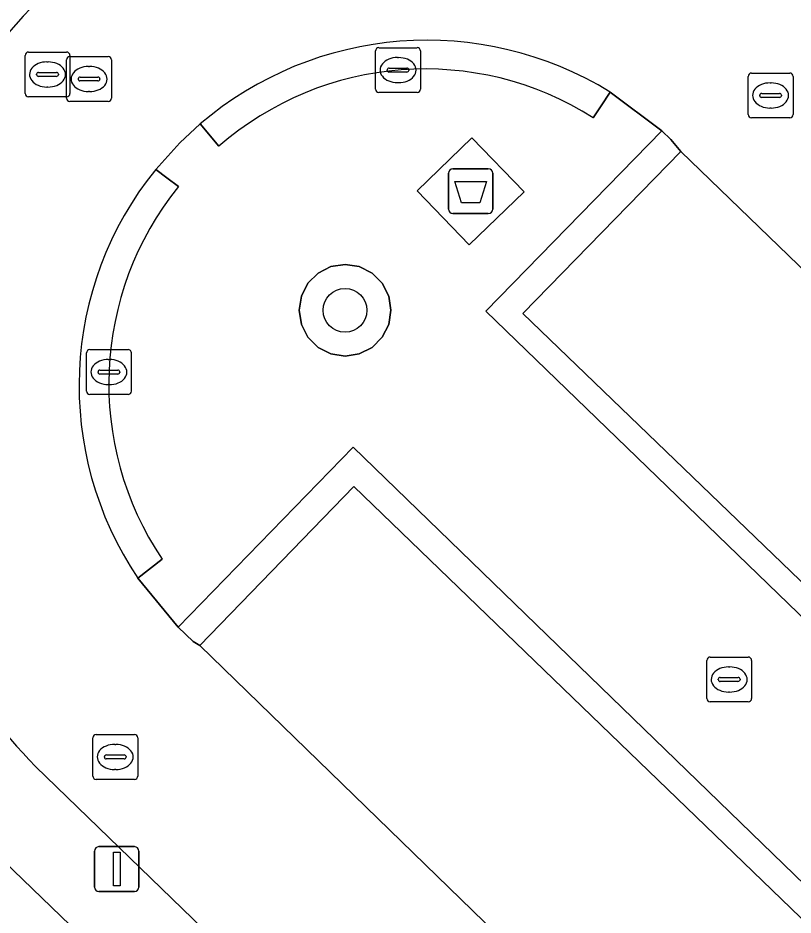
# Model space of a CAD drawing. Extents: x 160349 to 161355, y 381727 to 382854.
# Drawn here: x 160942.52 to 160959.8, y 382715.97 to 382735.96 of the extents above; entities that cross this region are included whole.
import ezdxf

# ---------------------------------------------------------------- set-up
doc = ezdxf.new("R2010")
doc.units = 0
for name, color, linetype in [('IMGEO_Afval_apart_plaats', 7, 'Continuous'), ('IMGEO_Boom', 7, 'Continuous'), ('IMGEO_Erf', 7, 'Continuous'), ('IMGEO_Groenvoorziening', 7, 'Continuous'), ('IMGEO_Haag', 7, 'Continuous'), ('IMGEO_Kolk', 7, 'Continuous'), ('IMGEO_Lichtmast', 7, 'Continuous'), ('IMGEO_Parkeervlak_open', 7, 'Continuous'), ('IMGEO_Rijbaan_lokaal_open', 7, 'Continuous'), ('IMGEO_Rioolput', 7, 'Continuous'), ('IMGEO_Voetpad_gesloten', 7, 'Continuous'), ('IMGEO_Voetpad_open', 7, 'Continuous')]:
    doc.layers.add(name, color=color, linetype=linetype)

msp = doc.modelspace()

# ---------------------------------------------------------------- linework, layer by layer
at = {"layer": 'IMGEO_Afval_apart_plaats'}
for p, q in [((160952.214, 382732.599), (160953.004, 382732.599)), ((160953.004, 382732.599), (160952.214, 382732.599)), ((160952.114, 382731.699), (160952.114, 382732.499)), ((160952.114, 382732.499), (160952.114, 382731.699)), ((160953.104, 382732.499), (160953.104, 382731.699)), ((160953.104, 382731.699), (160953.104, 382732.499)), ((160953.004, 382731.599), (160952.214, 382731.599)), ((160952.214, 382731.599), (160953.004, 382731.599))]:
    msp.add_line(p, q, dxfattribs=at)
msp.add_lwpolyline([(160952.257, 382732.313), (160952.961, 382732.313), (160952.812, 382731.843), (160952.406, 382731.843), (160952.257, 382732.313)], dxfattribs=at)
for centre, start, end in [((160952.214, 382732.499), 90, 180), ((160952.214, 382732.499), 90, 180), ((160953.004, 382732.499), 0, 90), ((160953.004, 382732.499), 360, 90), ((160952.214, 382731.699), 180, 270), ((160952.214, 382731.699), 180, 270), ((160953.004, 382731.699), 270, 0), ((160953.004, 382731.699), 270, 0)]:
    msp.add_arc(centre, 0.1, start, end, dxfattribs=at)
at = {"layer": 'IMGEO_Boom'}
msp.add_circle((160949.811, 382729.445), 0.489, dxfattribs=at)
at = {"layer": 'IMGEO_Erf'}
msp.add_lwpolyline([(160940.607, 382716.4), (160941.107, 382715.949), (160945.282, 382711.884), (160949.939, 382707.348), (160952.235, 382705.112), (160952.719, 382705.634), (160957.296, 382701.184), (160952.874, 382696.572), (160947.91, 382691.403), (160943.87, 382687.28), (160945.96, 382687.606), (160946.077, 382687.728), (160945.894, 382687.864), (160945.735, 382687.979), (160950.003, 382692.382), (160950.047, 382692.308), (160950.225, 382692.034), (160951.13, 382692.974), (160950.863, 382693.289), (160958.611, 382701.338), (160955.996, 382703.862), (160955.975, 382703.882), (160942.21, 382717.17)], dxfattribs=at)
msp.add_arc((160951.15, 382728.142), 13.585, 119.6977, 156.5027, dxfattribs=at)
at = {"layer": 'IMGEO_Groenvoorziening'}
for points in [[(160955.344, 382733.737), (160955.516, 382733.999), (160955.72, 382734.309)], [(160946.58, 382733.597), (160946.997, 382733.1)], [(160946.097, 382732.204), (160945.839, 382732.4), (160945.594, 382732.586)], [(160945.196, 382723.477), (160945.733, 382723.899)]]:
    msp.add_lwpolyline(points, dxfattribs=at)
for points in [[(160970.822, 382719.92), (160967.322, 382716.326), (160953.773, 382729.376), (160957.295, 382732.983), (160957.071, 382733.252), (160956.872, 382733.445), (160952.947, 382729.427), (160967.322, 382715.524), (160971.268, 382719.504)], [(160950.127, 382728.472), (160950.412, 382728.617), (160950.639, 382728.844), (160950.784, 382729.129), (160950.834, 382729.445), (160950.784, 382729.761), (160950.639, 382730.046), (160950.412, 382730.273), (160950.127, 382730.418), (160949.811, 382730.468), (160949.495, 382730.418), (160949.21, 382730.273), (160948.983, 382730.046), (160948.838, 382729.761), (160948.788, 382729.445), (160948.838, 382729.129), (160948.983, 382728.844), (160949.21, 382728.617), (160949.495, 382728.472), (160949.811, 382728.422)], [(160964.379, 382712.447), (160949.995, 382726.394), (160946.094, 382722.382), (160946.426, 382722.066), (160946.577, 382721.975), (160950.004, 382725.52), (160963.562, 382712.435), (160960.05, 382708.879), (160960.475, 382708.43)]]:
    msp.add_lwpolyline(points, close=True, dxfattribs=at)
for centre, radius, start, end in [((160951.64, 382727.669), 7.794, 58.4286, 130.4801), ((160951.598, 382727.82), 7.003, 57.6593, 131.0688), ((160951.544, 382727.763), 7.66, 140.9722, 214.0241), ((160951.559, 382727.804), 7.014, 141.1473, 213.8335)]:
    msp.add_arc(centre, radius, start, end, dxfattribs=at)
at = {"layer": 'IMGEO_Haag'}
for points in [[(160955.344, 382733.737), (160955.516, 382733.999), (160955.72, 382734.309)], [(160946.58, 382733.597), (160946.997, 382733.1)], [(160946.097, 382732.204), (160945.839, 382732.4), (160945.594, 382732.586)], [(160945.196, 382723.477), (160945.733, 382723.899)]]:
    msp.add_lwpolyline(points, dxfattribs=at)
for points in [[(160970.822, 382719.92), (160967.322, 382716.326), (160953.773, 382729.376), (160957.295, 382732.983), (160957.071, 382733.252), (160956.872, 382733.445), (160952.947, 382729.427), (160967.322, 382715.524), (160971.268, 382719.504)], [(160964.379, 382712.447), (160949.995, 382726.394), (160946.094, 382722.382), (160946.426, 382722.066), (160946.577, 382721.975), (160950.004, 382725.52), (160963.562, 382712.435), (160960.05, 382708.879), (160960.475, 382708.43)]]:
    msp.add_lwpolyline(points, close=True, dxfattribs=at)
for centre, radius, start, end in [((160951.64, 382727.669), 7.794, 58.4286, 130.4801), ((160951.598, 382727.82), 7.003, 57.6593, 131.0688), ((160951.544, 382727.763), 7.66, 140.9722, 214.0241), ((160951.559, 382727.804), 7.014, 141.1473, 213.8335)]:
    msp.add_arc(centre, radius, start, end, dxfattribs=at)
at = {"layer": 'IMGEO_Kolk'}
for p, q in [((160942.754, 382735.201), (160943.606, 382735.201)), ((160950.491, 382734.372), (160950.491, 382735.224)), ((160950.566, 382735.298), (160951.418, 382735.298)), ((160951.492, 382735.224), (160951.492, 382734.372)), ((160942.679, 382734.275), (160942.679, 382735.127)), ((160943.167, 382734.981), (160943.192, 382734.981)), ((160943.68, 382735.127), (160943.68, 382734.275)), ((160950.979, 382735.078), (160951.004, 382735.078)), ((160950.75, 382734.792), (160950.75, 382734.804)), ((160950.793, 382734.841), (160951.191, 382734.841)), ((160951.234, 382734.804), (160951.234, 382734.792)), ((160942.938, 382734.695), (160942.938, 382734.707)), ((160943.376, 382734.658), (160942.978, 382734.658)), ((160942.981, 382734.744), (160943.379, 382734.744)), ((160943.422, 382734.707), (160943.422, 382734.695)), ((160951.188, 382734.755), (160950.79, 382734.755)), ((160943.19, 382734.421), (160943.165, 382734.421)), ((160951.002, 382734.518), (160950.977, 382734.518)), ((160943.606, 382734.201), (160942.754, 382734.201)), ((160951.418, 382734.298), (160950.566, 382734.298)), ((160944.122, 382728.568), (160944.974, 382728.568)), ((160944.047, 382727.642), (160944.047, 382728.494)), ((160945.048, 382728.494), (160945.048, 382727.642)), ((160944.535, 382728.348), (160944.56, 382728.348)), ((160944.306, 382728.062), (160944.306, 382728.074)), ((160944.744, 382728.025), (160944.346, 382728.025)), ((160944.349, 382728.111), (160944.747, 382728.111)), ((160944.79, 382728.074), (160944.79, 382728.062)), ((160944.558, 382727.788), (160944.533, 382727.788)), ((160944.974, 382727.568), (160944.122, 382727.568)), ((160957.871, 382720.791), (160957.871, 382721.643)), ((160957.946, 382721.717), (160958.798, 382721.717)), ((160958.872, 382721.643), (160958.872, 382720.791)), ((160958.359, 382721.497), (160958.384, 382721.497)), ((160958.13, 382721.211), (160958.13, 382721.223)), ((160958.568, 382721.174), (160958.17, 382721.174)), ((160958.173, 382721.26), (160958.571, 382721.26)), ((160958.614, 382721.223), (160958.614, 382721.211)), ((160958.382, 382720.937), (160958.357, 382720.937)), ((160958.798, 382720.717), (160957.946, 382720.717))]:
    msp.add_line(p, q, dxfattribs=at)
for points in [[(160942.754, 382735.201), (160943.606, 382735.201)], [(160950.491, 382734.372), (160950.491, 382735.224)], [(160950.566, 382735.298), (160951.418, 382735.298)], [(160951.492, 382735.224), (160951.492, 382734.372)], [(160942.679, 382734.275), (160942.679, 382735.127)], [(160943.68, 382735.127), (160943.68, 382734.275)], [(160943.606, 382734.201), (160942.754, 382734.201)], [(160951.418, 382734.298), (160950.566, 382734.298)], [(160944.122, 382728.568), (160944.974, 382728.568)], [(160944.047, 382727.642), (160944.047, 382728.494)], [(160945.048, 382728.494), (160945.048, 382727.642)], [(160944.974, 382727.568), (160944.122, 382727.568)], [(160957.871, 382720.791), (160957.871, 382721.643)], [(160957.946, 382721.717), (160958.798, 382721.717)], [(160958.872, 382721.643), (160958.872, 382720.791)], [(160958.798, 382720.717), (160957.946, 382720.717)]]:
    msp.add_lwpolyline(points, dxfattribs=at)
for centre, radius, start, end in [((160942.756, 382735.125), 0.0765, 91.552, 178.448), ((160942.756, 382735.125), 0.0765, 91.552, 178.448), ((160943.604, 382735.125), 0.0765, 1.552, 88.448), ((160943.604, 382735.125), 0.0765, 1.552, 88.448), ((160950.568, 382735.222), 0.0765, 91.552, 178.448), ((160950.568, 382735.222), 0.0765, 91.552, 178.448), ((160951.416, 382735.222), 0.0765, 1.552, 88.448), ((160951.416, 382735.222), 0.0765, 1.552, 88.448), ((160950.79, 382734.801), 0.0403, 85.8775, 175.7526), ((160950.787, 382734.791), 0.0366, 178.938, 274.7102), ((160951.191, 382734.798), 0.043, 264.8664, 352.4533), ((160951.195, 382734.803), 0.0386, 1.7309, 96.639), ((160942.978, 382734.704), 0.0403, 85.8775, 175.7526), ((160942.975, 382734.694), 0.0366, 178.938, 274.7102), ((160943.379, 382734.701), 0.043, 264.8664, 352.4533), ((160943.383, 382734.706), 0.0386, 1.7309, 96.639), ((160950.568, 382734.374), 0.0765, 181.552, 268.448), ((160950.568, 382734.374), 0.0765, 181.552, 268.448), ((160951.416, 382734.374), 0.0765, 271.552, 358.448), ((160951.416, 382734.374), 0.0765, 271.552, 358.448), ((160942.756, 382734.277), 0.0765, 181.552, 268.448), ((160942.756, 382734.277), 0.0765, 181.552, 268.448), ((160943.604, 382734.277), 0.0765, 271.552, 358.448), ((160943.604, 382734.277), 0.0765, 271.552, 358.448), ((160944.124, 382728.492), 0.0765, 91.552, 178.448), ((160944.124, 382728.492), 0.0765, 91.552, 178.448), ((160944.972, 382728.492), 0.0765, 1.552, 88.448), ((160944.972, 382728.492), 0.0765, 1.552, 88.448), ((160944.346, 382728.071), 0.0403, 85.8775, 175.7526), ((160944.343, 382728.061), 0.0366, 178.938, 274.7102), ((160944.747, 382728.068), 0.043, 264.8664, 352.4533), ((160944.751, 382728.073), 0.0386, 1.7309, 96.639), ((160944.124, 382727.644), 0.0765, 181.552, 268.448), ((160944.124, 382727.644), 0.0765, 181.552, 268.448), ((160944.972, 382727.644), 0.0765, 271.552, 358.448), ((160944.972, 382727.644), 0.0765, 271.552, 358.448), ((160957.948, 382721.641), 0.0765, 91.552, 178.448), ((160957.948, 382721.641), 0.0765, 91.552, 178.448), ((160958.796, 382721.641), 0.0765, 1.552, 88.448), ((160958.796, 382721.641), 0.0765, 1.552, 88.448), ((160958.17, 382721.22), 0.0403, 85.8775, 175.7526), ((160958.167, 382721.21), 0.0366, 178.938, 274.7102), ((160958.571, 382721.217), 0.043, 264.8664, 352.4533), ((160958.575, 382721.222), 0.0386, 1.7309, 96.639), ((160957.948, 382720.793), 0.0765, 181.552, 268.448), ((160957.948, 382720.793), 0.0765, 181.552, 268.448), ((160958.796, 382720.793), 0.0765, 271.552, 358.448), ((160958.796, 382720.793), 0.0765, 271.552, 358.448)]:
    msp.add_arc(centre, radius, start, end, dxfattribs=at)
for centre, major_axis, ratio, start_param, end_param in [((160943.166, 382734.701), (-0.387, 0.002), 0.722429, 4.712389, 7.853982), ((160943.191, 382734.701), (-0.39, 0.002), 0.717154, 1.570796, 4.712389), ((160950.978, 382734.798), (-0.387, 0.002), 0.722429, 4.712389, 7.853982), ((160951.003, 382734.798), (-0.39, 0.002), 0.717154, 1.570796, 4.712389), ((160944.534, 382728.068), (-0.387, 0.002), 0.722429, 4.712389, 7.853982), ((160944.559, 382728.068), (-0.39, 0.002), 0.717154, 1.570796, 4.712389), ((160958.358, 382721.217), (-0.387, 0.002), 0.722429, 4.712389, 7.853982), ((160958.383, 382721.217), (-0.39, 0.002), 0.717154, 1.570796, 4.712389)]:
    msp.add_ellipse(centre, major_axis=major_axis, ratio=ratio, start_param=start_param, end_param=end_param, dxfattribs=at)
at = {"layer": 'IMGEO_Lichtmast'}
for p, q in [((160944.227, 382716.591), (160944.227, 382717.391)), ((160944.227, 382717.391), (160944.227, 382716.591)), ((160944.327, 382717.491), (160945.117, 382717.491)), ((160945.117, 382717.491), (160944.327, 382717.491)), ((160945.217, 382717.391), (160945.217, 382716.591)), ((160945.217, 382716.591), (160945.217, 382717.391)), ((160945.117, 382716.491), (160944.327, 382716.491)), ((160944.327, 382716.491), (160945.117, 382716.491))]:
    msp.add_line(p, q, dxfattribs=at)
msp.add_lwpolyline([(160944.647, 382717.366), (160944.797, 382717.366), (160944.797, 382716.616), (160944.647, 382716.616), (160944.647, 382717.366)], dxfattribs=at)
for centre, start, end in [((160944.327, 382717.391), 90, 180), ((160944.327, 382717.391), 90, 180), ((160945.117, 382717.391), 0, 90), ((160945.117, 382717.391), 360, 90), ((160944.327, 382716.591), 180, 270), ((160944.327, 382716.591), 180, 270), ((160945.117, 382716.591), 270, 0), ((160945.117, 382716.591), 270, 0)]:
    msp.add_arc(centre, 0.1, start, end, dxfattribs=at)
at = {"layer": 'IMGEO_Parkeervlak_open'}
for points in [[(160970.822, 382719.92), (160957.295, 382732.983), (160953.773, 382729.376), (160967.322, 382716.326)], [(160960.05, 382708.879), (160963.562, 382712.435), (160950.004, 382725.52), (160946.577, 382721.975)]]:
    msp.add_lwpolyline(points, close=True, dxfattribs=at)
at = {"layer": 'IMGEO_Rijbaan_lokaal_open'}
for points in [[(160955.72, 382734.309), (160956.872, 382733.445), (160957.071, 382733.252), (160957.295, 382732.983), (160970.822, 382719.92), (160971.268, 382719.504), (160974.391, 382722.665), (160959.953, 382736.626)], [(160945.594, 382732.586), (160946.128, 382733.179), (160946.58, 382733.597)], [(160942.913, 382719.279), (160957.406, 382705.247), (160960.475, 382708.43), (160960.05, 382708.879), (160946.577, 382721.975), (160946.426, 382722.066), (160946.094, 382722.382), (160945.196, 382723.477)]]:
    msp.add_lwpolyline(points, dxfattribs=at)
for centre, radius, start, end in [((160951.496, 382727.732), 12.117, 120.5855, 158.0362), ((160951.64, 382727.669), 7.794, 58.4286, 130.4801), ((160951.544, 382727.763), 7.66, 140.9722, 214.0241), ((160951.644, 382727.872), 12.25, 193.7115, 224.5429)]:
    msp.add_arc(centre, radius, start, end, dxfattribs=at)
at = {"layer": 'IMGEO_Rioolput'}
for p, q in [((160943.605, 382734.173), (160943.605, 382735.025)), ((160943.68, 382735.099), (160944.532, 382735.099)), ((160944.606, 382735.025), (160944.606, 382734.173)), ((160944.093, 382734.879), (160944.118, 382734.879)), ((160943.864, 382734.593), (160943.864, 382734.605)), ((160943.907, 382734.642), (160944.305, 382734.642)), ((160944.348, 382734.605), (160944.348, 382734.593)), ((160958.794, 382733.807), (160958.794, 382734.659)), ((160958.869, 382734.733), (160959.721, 382734.733)), ((160959.795, 382734.659), (160959.795, 382733.807)), ((160944.302, 382734.556), (160943.904, 382734.556)), ((160959.282, 382734.513), (160959.307, 382734.513)), ((160944.116, 382734.319), (160944.091, 382734.319)), ((160959.053, 382734.227), (160959.053, 382734.239)), ((160959.491, 382734.19), (160959.093, 382734.19)), ((160959.096, 382734.276), (160959.494, 382734.276)), ((160959.537, 382734.239), (160959.537, 382734.227)), ((160944.532, 382734.099), (160943.68, 382734.099)), ((160959.305, 382733.953), (160959.28, 382733.953)), ((160959.721, 382733.733), (160958.869, 382733.733)), ((160944.264, 382719.991), (160945.116, 382719.991)), ((160944.189, 382719.065), (160944.189, 382719.917)), ((160944.677, 382719.771), (160944.702, 382719.771)), ((160945.19, 382719.917), (160945.19, 382719.065)), ((160944.448, 382719.485), (160944.448, 382719.497)), ((160944.886, 382719.448), (160944.488, 382719.448)), ((160944.491, 382719.534), (160944.889, 382719.534)), ((160944.932, 382719.497), (160944.932, 382719.485)), ((160944.7, 382719.211), (160944.675, 382719.211)), ((160945.116, 382718.991), (160944.264, 382718.991))]:
    msp.add_line(p, q, dxfattribs=at)
for points in [[(160943.605, 382734.173), (160943.605, 382735.025)], [(160943.68, 382735.099), (160944.532, 382735.099)], [(160944.606, 382735.025), (160944.606, 382734.173)], [(160958.794, 382733.807), (160958.794, 382734.659)], [(160958.869, 382734.733), (160959.721, 382734.733)], [(160959.795, 382734.659), (160959.795, 382733.807)], [(160944.532, 382734.099), (160943.68, 382734.099)], [(160959.721, 382733.733), (160958.869, 382733.733)], [(160944.264, 382719.991), (160945.116, 382719.991)], [(160944.189, 382719.065), (160944.189, 382719.917)], [(160945.19, 382719.917), (160945.19, 382719.065)], [(160945.116, 382718.991), (160944.264, 382718.991)]]:
    msp.add_lwpolyline(points, dxfattribs=at)
for centre, radius, start, end in [((160943.682, 382735.023), 0.0765, 91.552, 178.448), ((160943.682, 382735.023), 0.0765, 91.552, 178.448), ((160944.53, 382735.023), 0.0765, 1.552, 88.448), ((160944.53, 382735.023), 0.0765, 1.552, 88.448), ((160943.904, 382734.602), 0.0403, 85.8775, 175.7526), ((160943.901, 382734.592), 0.0366, 178.938, 274.7102), ((160944.305, 382734.599), 0.043, 264.8664, 352.4533), ((160944.309, 382734.604), 0.0386, 1.7309, 96.639), ((160958.871, 382734.657), 0.0765, 91.552, 178.448), ((160958.871, 382734.657), 0.0765, 91.552, 178.448), ((160959.719, 382734.657), 0.0765, 1.552, 88.448), ((160959.719, 382734.657), 0.0765, 1.552, 88.448), ((160943.682, 382734.175), 0.0765, 181.552, 268.448), ((160943.682, 382734.175), 0.0765, 181.552, 268.448), ((160944.53, 382734.175), 0.0765, 271.552, 358.448), ((160944.53, 382734.175), 0.0765, 271.552, 358.448), ((160959.093, 382734.236), 0.0403, 85.8775, 175.7526), ((160959.09, 382734.226), 0.0366, 178.938, 274.7102), ((160959.494, 382734.233), 0.043, 264.8664, 352.4533), ((160959.498, 382734.238), 0.0386, 1.7309, 96.639), ((160958.871, 382733.809), 0.0765, 181.552, 268.448), ((160958.871, 382733.809), 0.0765, 181.552, 268.448), ((160959.719, 382733.809), 0.0765, 271.552, 358.448), ((160959.719, 382733.809), 0.0765, 271.552, 358.448), ((160944.266, 382719.915), 0.0765, 91.552, 178.448), ((160944.266, 382719.915), 0.0765, 91.552, 178.448), ((160945.114, 382719.915), 0.0765, 1.552, 88.448), ((160945.114, 382719.915), 0.0765, 1.552, 88.448), ((160944.488, 382719.494), 0.0403, 85.8775, 175.7526), ((160944.485, 382719.484), 0.0366, 178.938, 274.7102), ((160944.889, 382719.491), 0.043, 264.8664, 352.4533), ((160944.893, 382719.496), 0.0386, 1.7309, 96.639), ((160944.266, 382719.067), 0.0765, 181.552, 268.448), ((160944.266, 382719.067), 0.0765, 181.552, 268.448), ((160945.114, 382719.067), 0.0765, 271.552, 358.448), ((160945.114, 382719.067), 0.0765, 271.552, 358.448)]:
    msp.add_arc(centre, radius, start, end, dxfattribs=at)
for centre, major_axis, ratio, start_param, end_param in [((160944.092, 382734.599), (-0.387, 0.002), 0.722429, 4.712389, 7.853982), ((160944.117, 382734.599), (-0.39, 0.002), 0.717154, 1.570796, 4.712389), ((160959.281, 382734.233), (-0.387, 0.002), 0.722429, 4.712389, 7.853982), ((160959.306, 382734.233), (-0.39, 0.002), 0.717154, 1.570796, 4.712389), ((160944.676, 382719.491), (-0.387, 0.002), 0.722429, 4.712389, 7.853982), ((160944.701, 382719.491), (-0.39, 0.002), 0.717154, 1.570796, 4.712389)]:
    msp.add_ellipse(centre, major_axis=major_axis, ratio=ratio, start_param=start_param, end_param=end_param, dxfattribs=at)
at = {"layer": 'IMGEO_Voetpad_gesloten'}
msp.add_lwpolyline([(160952.639, 382733.29), (160951.417, 382732.109), (160952.579, 382730.907), (160953.801, 382732.088)], close=True, dxfattribs=at)
at = {"layer": 'IMGEO_Voetpad_open'}
for points in [[(160952.947, 382729.427), (160956.872, 382733.445), (160955.72, 382734.309), (160955.516, 382733.999), (160955.344, 382733.737)], [(160946.997, 382733.1), (160946.58, 382733.597), (160946.128, 382733.179), (160945.594, 382732.586), (160945.839, 382732.4), (160946.097, 382732.204)], [(160945.733, 382723.899), (160945.196, 382723.477), (160946.094, 382722.382), (160949.995, 382726.394), (160964.379, 382712.447), (160967.322, 382715.524), (160952.947, 382729.427)], [(160942.21, 382717.17), (160955.975, 382703.882), (160957.406, 382705.247), (160942.913, 382719.279)]]:
    msp.add_lwpolyline(points, dxfattribs=at)
for points in [[(160952.579, 382730.907), (160951.417, 382732.109), (160952.639, 382733.29), (160953.801, 382732.088)], [(160950.784, 382729.761), (160950.834, 382729.445), (160950.784, 382729.129), (160950.639, 382728.844), (160950.412, 382728.617), (160950.127, 382728.472), (160949.811, 382728.422), (160949.495, 382728.472), (160949.21, 382728.617), (160948.983, 382728.844), (160948.838, 382729.129), (160948.788, 382729.445), (160948.838, 382729.761), (160948.983, 382730.046), (160949.21, 382730.273), (160949.495, 382730.418), (160949.811, 382730.468), (160950.127, 382730.418), (160950.412, 382730.273), (160950.639, 382730.046)]]:
    msp.add_lwpolyline(points, close=True, dxfattribs=at)
for centre, radius, start, end in [((160951.15, 382728.142), 13.585, 119.6977, 156.5027), ((160951.496, 382727.732), 12.117, 120.5855, 158.0362), ((160951.598, 382727.82), 7.003, 57.6593, 131.0688), ((160951.559, 382727.804), 7.014, 141.1473, 213.8335), ((160951.644, 382727.872), 12.25, 193.7115, 224.5429)]:
    msp.add_arc(centre, radius, start, end, dxfattribs=at)

doc.saveas('drawing.dxf')
